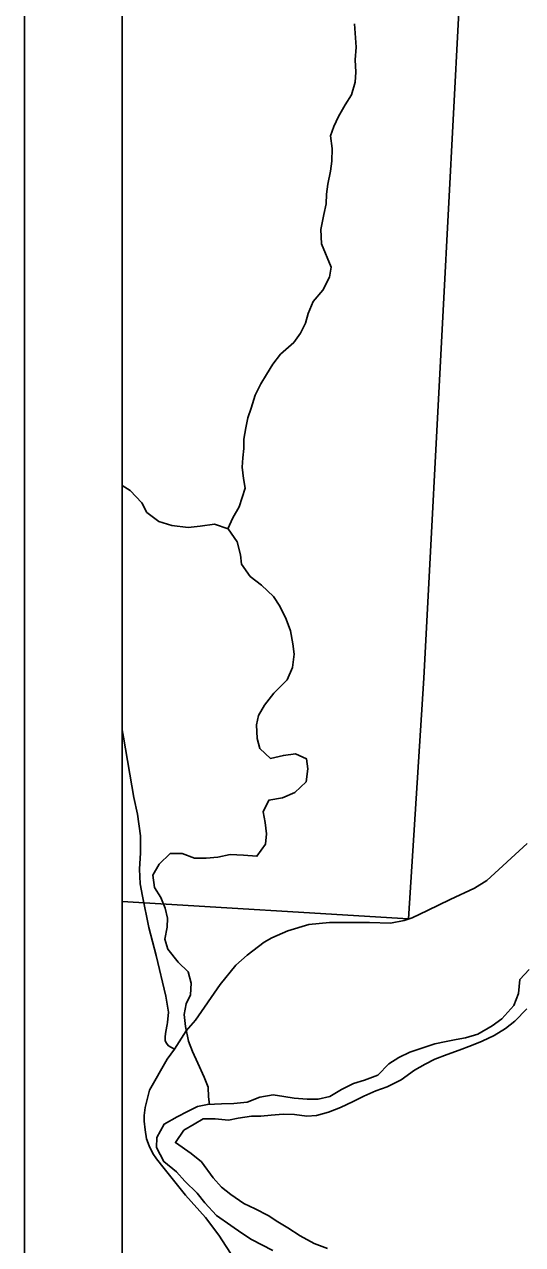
# Model space of a CAD drawing. Extents: x -13.7 to 34, y 0 to 32.3.
# Drawn here: x 23.417 to 23.927, y 17.887 to 19.134 of the extents above; entities that cross this region are included whole.
import ezdxf

# ---------------------------------------------------------------- set-up
doc = ezdxf.new("R2010")
doc.units = 0
for name, color, linetype in [('GM_X_Corporation', 7, 'Continuous'), ('GM_X_County_Road', 7, 'Continuous'), ('GM_X_Major_River', 7, 'Continuous'), ('GM_X_Minor_River', 7, 'Continuous'), ('GM_X_Township_Road', 7, 'Continuous'), ('SH_Data', 7, 'Continuous')]:
    doc.layers.add(name, color=color, linetype=linetype)

msp = doc.modelspace()

# ---------------------------------------------------------------- linework, layer by layer
at = {"layer": 'GM_X_Corporation'}
for points in [[(26.0026, 20.9), (23.5167, 20.9), (23.5167, 14.1)], [(26.0026, 20.9), (23.5167, 20.9), (23.5167, 15.1495)]]:
    msp.add_lwpolyline(points, dxfattribs=at)
msp.add_lwpolyline([(23.5167, 19.2621), (23.5167, 18.2375), (23.8099, 18.2197), (23.8254, 18.4657), (23.8456, 18.8482), (23.8661, 19.2385)], close=True, dxfattribs=at)
at = {"layer": 'GM_X_County_Road'}
msp.add_lwpolyline([(23.6315, 17.8718), (23.6157, 17.8963), (23.602, 17.9144), (23.5816, 17.937), (23.5596, 17.9644), (23.5519, 17.9743), (23.5481, 17.9797), (23.5445, 17.9875), (23.5417, 17.9946), (23.5403, 18.0039), (23.5394, 18.0129), (23.5391, 18.0185), (23.5403, 18.0266), (23.5427, 18.0363), (23.5447, 18.0445), (23.5628, 18.0761), (23.5703, 18.0864), (23.5823, 18.1051), (23.5919, 18.116), (23.6172, 18.1525), (23.633, 18.1723), (23.6448, 18.1824), (23.6621, 18.1957), (23.6698, 18.2004), (23.6864, 18.2075), (23.7078, 18.2139), (23.7291, 18.216), (23.7699, 18.216), (23.7913, 18.2154), (23.8054, 18.218), (23.8135, 18.2207), (23.8292, 18.2282), (23.8526, 18.2394), (23.8774, 18.251), (23.8899, 18.259), (23.9313, 18.2966)], dxfattribs=at)
at = {"layer": 'GM_X_Major_River'}
for points in [[(23.9333, 18.1677), (23.9238, 18.1575), (23.9223, 18.1434), (23.9177, 18.1309), (23.9052, 18.1173), (23.8953, 18.1104), (23.8809, 18.1017), (23.8683, 18.0979), (23.8585, 18.0961), (23.8482, 18.0942), (23.8368, 18.0919), (23.8243, 18.0877), (23.811, 18.0832), (23.8, 18.0779), (23.7897, 18.0714), (23.7783, 18.0597), (23.7646, 18.0548), (23.7536, 18.0513), (23.7411, 18.0453), (23.7293, 18.0381), (23.7175, 18.0354), (23.7061, 18.0351), (23.6929, 18.0362), (23.6822, 18.0381), (23.6712, 18.0396), (23.6575, 18.0374), (23.6446, 18.0321), (23.631, 18.0309), (23.6184, 18.0306), (23.604, 18.0298), (23.5937, 18.0276), (23.5835, 18.0226), (23.5732, 18.0173), (23.5599, 18.0098), (23.5523, 17.9961), (23.5519, 17.9858), (23.5595, 17.9714), (23.5724, 17.9608), (23.5808, 17.9513), (23.5936, 17.9391), (23.6012, 17.9293), (23.6134, 17.9163), (23.6278, 17.9061), (23.6392, 17.8981), (23.649, 17.8917), (23.6711, 17.8806)], [(23.8851, 18.0945), (23.8976, 18.1002), (23.909, 18.1074), (23.9185, 18.115), (23.931, 18.1275)], [(23.7269, 17.8825), (23.7132, 17.8878), (23.6988, 17.8954), (23.6863, 17.9038), (23.676, 17.9099), (23.6662, 17.9163), (23.6529, 17.9232), (23.6411, 17.9285), (23.6278, 17.9376), (23.6183, 17.9452), (23.61, 17.9547), (23.5979, 17.971), (23.5872, 17.9797), (23.5713, 17.9908), (23.58, 18.0037), (23.5903, 18.0097), (23.5998, 18.015), (23.612, 18.015), (23.6256, 18.0139), (23.6355, 18.0158), (23.6492, 18.0177), (23.6587, 18.018), (23.6693, 18.0188), (23.6814, 18.0199), (23.6932, 18.0195), (23.7057, 18.018), (23.7156, 18.0187), (23.7278, 18.0218), (23.7403, 18.0267), (23.7532, 18.0328), (23.7642, 18.0384), (23.7764, 18.0437), (23.7878, 18.0479), (23.8022, 18.0551), (23.8159, 18.065), (23.8269, 18.071), (23.8368, 18.076), (23.8493, 18.0809), (23.8615, 18.0854), (23.8744, 18.0903), (23.8851, 18.0945)]]:
    msp.add_lwpolyline(points, dxfattribs=at)
at = {"layer": 'GM_X_Minor_River'}
for points in [[(23.6248, 18.6185), (23.63, 18.6298), (23.6364, 18.6411), (23.6425, 18.6601), (23.641, 18.67), (23.6394, 18.6817), (23.6402, 18.6912), (23.6413, 18.7007), (23.6413, 18.7102), (23.6432, 18.7219), (23.6454, 18.7322), (23.6488, 18.742), (23.653, 18.7553), (23.6586, 18.7667), (23.6643, 18.7762), (23.6711, 18.7868), (23.6787, 18.797), (23.6923, 18.8092), (23.6991, 18.8187), (23.7044, 18.8289), (23.707, 18.8388), (23.7123, 18.8509), (23.7222, 18.8627), (23.729, 18.876), (23.7308, 18.8862), (23.7206, 18.9101), (23.7202, 18.9245), (23.7232, 18.94), (23.7255, 18.951), (23.7258, 18.9609), (23.7273, 18.9711), (23.73, 18.9844), (23.7315, 18.9946), (23.7318, 19.0075), (23.7299, 19.0204), (23.7333, 19.0299), (23.7382, 19.0402), (23.745, 19.0523), (23.7515, 19.0625), (23.7552, 19.0754), (23.756, 19.0857), (23.7552, 19.0982), (23.7563, 19.1111), (23.7552, 19.1255), (23.7544, 19.135)], [(23.6062, 18.0299), (23.605, 18.0378), (23.6046, 18.0476), (23.6008, 18.0579), (23.5943, 18.0719), (23.5886, 18.084), (23.5845, 18.0946), (23.5814, 18.1094), (23.5803, 18.1219), (23.5821, 18.1326), (23.5867, 18.142), (23.5874, 18.1538), (23.5844, 18.1655), (23.5741, 18.1754), (23.5635, 18.1887), (23.5605, 18.1989), (23.5627, 18.211), (23.5631, 18.2205), (23.5608, 18.2307), (23.5562, 18.2414), (23.5498, 18.2516), (23.5483, 18.2645), (23.5547, 18.2755), (23.566, 18.2865), (23.5782, 18.2865), (23.5907, 18.2816), (23.6028, 18.2816), (23.6145, 18.2828), (23.6274, 18.2854), (23.641, 18.2847), (23.6547, 18.2836), (23.6634, 18.2961), (23.6645, 18.3067), (23.663, 18.3181), (23.6611, 18.3291), (23.6667, 18.3409), (23.6807, 18.3435), (23.6936, 18.3489), (23.705, 18.3599), (23.7068, 18.3731), (23.7053, 18.3834), (23.6943, 18.3883), (23.6818, 18.3868), (23.6686, 18.3837), (23.6576, 18.3939), (23.6549, 18.4042), (23.6541, 18.4182), (23.6564, 18.4277), (23.6624, 18.4383), (23.6719, 18.4505), (23.6855, 18.4641), (23.6912, 18.4766), (23.6927, 18.4903), (23.6915, 18.5009), (23.6889, 18.5142), (23.6847, 18.5263), (23.6782, 18.5396), (23.6718, 18.5494), (23.6593, 18.5608), (23.6479, 18.5699), (23.6388, 18.5824), (23.638, 18.5918), (23.6346, 18.6051), (23.6251, 18.6184), (23.6111, 18.6233), (23.5967, 18.6214), (23.5842, 18.6198), (23.5675, 18.6221), (23.5543, 18.6259), (23.5421, 18.6353), (23.5368, 18.6452), (23.5251, 18.6577), (23.5167, 18.6628)]]:
    msp.add_lwpolyline(points, dxfattribs=at)
at = {"layer": 'GM_X_Township_Road'}
for points in [[(23.5629, 18.1115), (23.5633, 18.1135), (23.564, 18.1243), (23.5616, 18.1407), (23.5515, 18.1822), (23.544, 18.2109), (23.5375, 18.2427), (23.5351, 18.2555), (23.5344, 18.2706), (23.5354, 18.2873), (23.5354, 18.3044), (23.5325, 18.3266), (23.5287, 18.3438), (23.5182, 18.4054), (23.5167, 18.4131)], [(23.5703, 18.0864), (23.564, 18.0899), (23.5617, 18.0927), (23.5609, 18.0952), (23.5607, 18.0995), (23.5614, 18.1043), (23.5629, 18.1115)]]:
    msp.add_lwpolyline(points, dxfattribs=at)
at = {"layer": 'SH_Data'}
for points in [[(23.4167, 21), (30.4167, 21), (30.4167, 14), (23.4167, 14)], [(23.5167, 20.9), (30.3167, 20.9), (30.3167, 14.1), (23.5167, 14.1)]]:
    msp.add_lwpolyline(points, close=True, dxfattribs=at)

doc.saveas('drawing.dxf')
